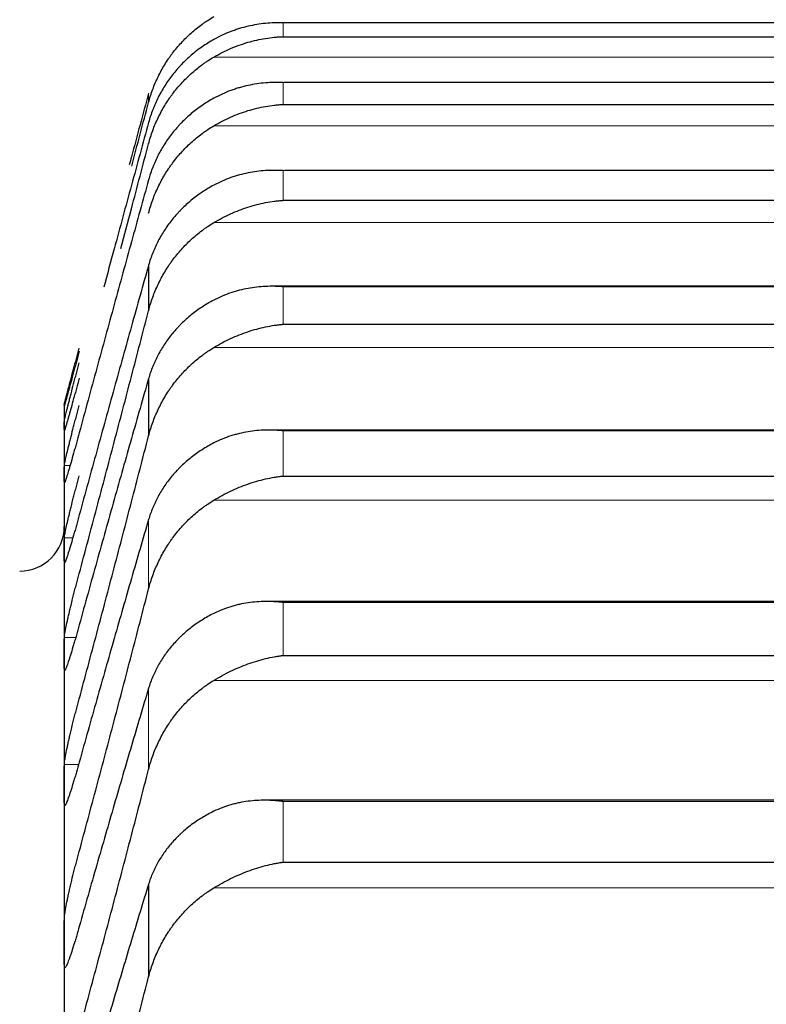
# Model space of a CAD drawing. Header units: inches. Extents: x 0 to 20790, y -12 to 14700.
# Tile 389 of 441: x 14150 to 14177, y 10893 to 10929. Entities that reach past the tile are written whole.
import ezdxf

# ---------------------------------------------------------------- set-up
doc = ezdxf.new("R2010")
doc.units = ezdxf.units.IN
doc.layers.add('1', color=7, linetype='Continuous', true_color=0xffffff)
doc.layers.add('254', color=7, linetype='Continuous', true_color=0xffffff)
doc.styles.add('latin_extended', font='simplex.shx')
doc.dimstyles.get("Standard").update_dxf_attribs({"dimtxt": 0.18, "dimasz": 0.18, "dimexe": 0.18, "dimexo": 0.0625, "dimgap": 0.09, "dimtad": 0, "dimtih": 1, "dimtoh": 1, "dimdec": 4, "dimzin": 0, "dimdsep": 46, "dimtxsty": 'Standard', "dimcen": 0.09, "dimadec": 0, "dimazin": 0, "dimtfac": 1, "dimtdec": 4, "dimtofl": 0, "dimtmove": 0, "dimatfit": 3, "dimfxl": 1, "dimtolj": 1, "dimtzin": 0, "dimarcsym": 0})

# ---------------------------------------------------------------- blocks, each defined once
blk = doc.blocks.new('_U8')
at = {"layer": '254', "color": 3, "linetype": 'Continuous', "lineweight": 13, "transparency": 16777216}
for p, q in [((13940.838, 12760.442), (13940.838, 13273.442)), ((14453.838, 10418.957), (14453.838, 13273.442)), ((14331.338, 13238.442), (14063.338, 13238.442))]:
    blk.add_line(p, q, dxfattribs=at)
at = {"layer": '254', "color": 3, "transparency": 16777216}
for points in [[(14063.338, 13258.858), (14063.338, 13218.025), (13940.838, 13238.442)], [(14331.338, 13218.025), (14331.338, 13258.858), (14453.838, 13238.442)]]:
    blk.add_solid(points, dxfattribs=at)
at = {"layer": 'Defpoints', "color": 0, "transparency": 16777216}
for p in [(13940.838, 13238.442), (13940.838, 12725.442), (14453.838, 10383.957)]:
    blk.add_point(p, dxfattribs=at)
at = {"layer": '254', "color": 2, "lineweight": 13, "transparency": 16777216, "insert": (14074.347, 13422.192), "char_height": 122.5, "attachment_point": 1, "style": 'latin_extended'}
blk.add_mtext('\\A1;513', dxfattribs=at)

msp = doc.modelspace()

# ---------------------------------------------------------------- linework, layer by layer
at = {"layer": '1', "color": 110, "linetype": 'Continuous', "lineweight": 13}
for p, q in [((14159.694, 10928.622), (14195.982, 10928.622)), ((14159.694, 10928.622), (14159.694, 10928.123)), ((14157.207, 10927.391), (14198.47, 10927.391)), ((14159.694, 10926.475), (14195.982, 10926.475)), ((14159.694, 10926.475), (14159.694, 10925.693)), ((14154.865, 10926.091), (14154.865, 10925.764)), ((14157.207, 10924.925), (14198.47, 10924.925)), ((14159.694, 10923.316), (14195.982, 10923.316)), ((14159.694, 10923.316), (14159.694, 10922.25)), ((14157.207, 10921.449), (14198.47, 10921.449)), ((14159.694, 10919.148), (14195.982, 10919.148)), ((14159.694, 10919.148), (14159.694, 10917.802)), ((14157.207, 10916.968), (14198.47, 10916.968)), ((14159.694, 10913.979), (14195.982, 10913.979)), ((14159.694, 10913.979), (14159.694, 10912.354)), ((14151.841, 10912.735), (14152.048, 10912.735)), ((14157.207, 10911.489), (14198.47, 10911.489)), ((14154.865, 10910.79), (14154.865, 10908.301)), ((14151.841, 10910.142), (14152.148, 10910.142)), ((14159.694, 10907.818), (14195.982, 10907.818)), ((14159.694, 10907.818), (14159.694, 10905.916)), ((14151.841, 10906.562), (14152.25, 10906.562)), ((14157.207, 10905.022), (14198.47, 10905.022)), ((14154.865, 10904.738), (14154.865, 10901.827)), ((14151.841, 10902.002), (14152.351, 10902.002)), ((14159.694, 10900.673), (14195.982, 10900.673)), ((14159.694, 10900.673), (14159.694, 10898.498)), ((14157.207, 10897.576), (14198.47, 10897.576))]:
    msp.add_line(p, q, dxfattribs=at)
at = {"layer": '1', "color": 2, "linetype": 'Continuous', "lineweight": 25}
for p, q in [((14195.961, 10928.624), (14159.715, 10928.624)), ((14159.694, 10928.123), (14195.982, 10928.123)), ((14196.208, 10926.481), (14159.733, 10926.481)), ((14159.694, 10925.693), (14195.982, 10925.693)), ((14196.295, 10923.326), (14159.751, 10923.326)), ((14159.694, 10922.25), (14195.982, 10922.25)), ((14154.865, 10919.921), (14154.865, 10918.29)), ((14196.383, 10919.165), (14159.311, 10919.165)), ((14159.694, 10917.802), (14195.982, 10917.802)), ((14154.865, 10915.853), (14154.865, 10913.792)), ((14151.838, 10914.942), (14151.838, 10914.91)), ((14151.838, 10914.91), (14151.838, 10914.165)), ((14151.838, 10914.165), (14151.838, 10912.426)), ((14196.471, 10914.004), (14159.225, 10914.004)), ((14151.838, 10912.426), (14151.838, 10909.696)), ((14159.694, 10912.354), (14195.982, 10912.354)), ((14151.838, 10909.696), (14151.838, 10905.981)), ((14196.56, 10907.852), (14159.139, 10907.852)), ((14151.838, 10905.981), (14151.838, 10901.285)), ((14159.694, 10905.916), (14195.982, 10905.916)), ((14151.838, 10901.285), (14151.838, 10895.617)), ((14196.648, 10900.719), (14159.052, 10900.719)), ((14159.694, 10898.498), (14195.982, 10898.498)), ((14154.865, 10897.709), (14154.865, 10894.379)), ((14151.838, 10895.617), (14151.838, 10888.985))]:
    msp.add_line(p, q, dxfattribs=at)
msp.add_arc((14150.238, 10910.542), 1.6, 270, 0, dxfattribs=at)
for points, knots in [([(14154.865, 10925.764), (14154.907, 10925.924), (14154.957, 10926.081), (14155.072, 10926.389), (14155.201, 10926.69), (14155.359, 10926.978), (14155.488, 10927.189), (14155.533, 10927.259), (14155.603, 10927.362), (14155.627, 10927.396), (14155.675, 10927.463), (14155.7, 10927.496), (14155.825, 10927.661), (14156.036, 10927.914), (14156.271, 10928.144), (14156.519, 10928.364), (14156.648, 10928.468), (14156.818, 10928.591), (14156.852, 10928.616), (14156.921, 10928.663), (14157.026, 10928.733), (14157.134, 10928.799), (14157.207, 10928.842)], [0, 0, 0, 0, 0.125, 0.125, 0.25, 0.375, 0.375, 0.4375, 0.4375, 0.46875, 0.46875, 0.5, 0.5, 0.625, 0.75, 0.75, 0.875, 0.875, 0.90625, 0.90625, 0.9375, 1, 1, 1, 1]), ([(14159.694, 10928.622), (14159.691, 10928.622), (14159.688, 10928.622), (14159.681, 10928.622), (14159.678, 10928.622), (14159.668, 10928.622), (14159.648, 10928.623), (14159.602, 10928.624), (14159.509, 10928.624), (14159.43, 10928.623), (14159.272, 10928.617), (14159.167, 10928.61), (14158.853, 10928.579), (14158.645, 10928.545), (14158.334, 10928.472), (14158.23, 10928.444), (14158.075, 10928.397), (14158.023, 10928.38), (14157.919, 10928.344), (14157.867, 10928.325), (14157.712, 10928.266), (14157.61, 10928.223), (14157.407, 10928.128), (14157.307, 10928.076), (14157.207, 10928.02)], [0, 0, 0, 0, 0.003906, 0.003906, 0.007813, 0.007813, 0.015625, 0.03125, 0.0625, 0.125, 0.125, 0.25, 0.25, 0.5, 0.5, 0.625, 0.625, 0.6875, 0.6875, 0.75, 0.75, 0.875, 0.875, 1, 1, 1, 1]), ([(14157.207, 10928.02), (14157.061, 10927.939), (14156.921, 10927.851), (14156.652, 10927.664), (14156.394, 10927.464), (14156.158, 10927.241), (14156.018, 10927.094), (14155.99, 10927.065), (14155.935, 10927.004), (14155.908, 10926.974), (14155.827, 10926.882), (14155.776, 10926.819), (14155.626, 10926.628), (14155.533, 10926.497), (14155.362, 10926.227), (14155.283, 10926.088), (14155.175, 10925.873), (14155.14, 10925.801), (14155.092, 10925.69), (14155.076, 10925.653), (14155.045, 10925.579), (14155.03, 10925.541), (14154.957, 10925.353), (14154.907, 10925.2), (14154.865, 10925.044)], [0, 0, 0, 0, 0.125, 0.125, 0.25, 0.375, 0.375, 0.40625, 0.40625, 0.4375, 0.4375, 0.5, 0.5, 0.625, 0.625, 0.75, 0.75, 0.8125, 0.8125, 0.84375, 0.84375, 0.875, 0.875, 1, 1, 1, 1]), ([(14157.207, 10927.391), (14157.307, 10927.449), (14157.407, 10927.504), (14157.608, 10927.606), (14157.709, 10927.653), (14157.913, 10927.741), (14158.016, 10927.781), (14158.222, 10927.856), (14158.326, 10927.89), (14158.536, 10927.951), (14158.641, 10927.978), (14158.851, 10928.025), (14158.956, 10928.045), (14159.166, 10928.079), (14159.271, 10928.092), (14159.43, 10928.108), (14159.509, 10928.114), (14159.602, 10928.119), (14159.648, 10928.121), (14159.668, 10928.122), (14159.681, 10928.123), (14159.688, 10928.123), (14159.694, 10928.123)], [0, 0, 0, 0, 0.125, 0.125, 0.25, 0.25, 0.375, 0.375, 0.5, 0.5, 0.625, 0.625, 0.75, 0.75, 0.875, 0.875, 0.9375, 0.96875, 0.984375, 0.992187, 0.992187, 1, 1, 1, 1]), ([(14154.865, 10924.28), (14154.907, 10924.442), (14154.957, 10924.601), (14155.072, 10924.912), (14155.201, 10925.216), (14155.359, 10925.506), (14155.488, 10925.72), (14155.533, 10925.79), (14155.603, 10925.894), (14155.627, 10925.928), (14155.675, 10925.996), (14155.7, 10926.03), (14155.825, 10926.197), (14156.036, 10926.452), (14156.271, 10926.685), (14156.519, 10926.907), (14156.648, 10927.013), (14156.818, 10927.137), (14156.852, 10927.162), (14156.921, 10927.21), (14157.026, 10927.281), (14157.134, 10927.348), (14157.207, 10927.391)], [0, 0, 0, 0, 0.125, 0.125, 0.25, 0.375, 0.375, 0.4375, 0.4375, 0.46875, 0.46875, 0.5, 0.5, 0.625, 0.75, 0.75, 0.875, 0.875, 0.90625, 0.90625, 0.9375, 1, 1, 1, 1]), ([(14159.694, 10926.475), (14159.691, 10926.475), (14159.688, 10926.475), (14159.681, 10926.476), (14159.678, 10926.476), (14159.668, 10926.476), (14159.648, 10926.477), (14159.602, 10926.479), (14159.509, 10926.481), (14159.43, 10926.481), (14159.272, 10926.478), (14159.167, 10926.473), (14158.853, 10926.447), (14158.645, 10926.417), (14158.334, 10926.349), (14158.23, 10926.323), (14158.075, 10926.278), (14158.023, 10926.262), (14157.919, 10926.228), (14157.867, 10926.21), (14157.712, 10926.153), (14157.61, 10926.111), (14157.407, 10926.019), (14157.307, 10925.968), (14157.207, 10925.914)], [0, 0, 0, 0, 0.003906, 0.003906, 0.007812, 0.007812, 0.015625, 0.03125, 0.0625, 0.125, 0.125, 0.25, 0.25, 0.5, 0.5, 0.625, 0.625, 0.6875, 0.6875, 0.75, 0.75, 0.875, 0.875, 1, 1, 1, 1]), ([(14154.865, 10926.091), (14154.661, 10925.335), (14154.43, 10924.478), (14154.198, 10923.617), (14154.172, 10923.52)], [0, 0, 0, 0, 0.887164, 1, 1, 1, 1]), ([(14157.207, 10925.914), (14157.061, 10925.833), (14156.921, 10925.747), (14156.652, 10925.563), (14156.394, 10925.367), (14156.158, 10925.148), (14156.018, 10925.004), (14155.99, 10924.975), (14155.935, 10924.915), (14155.908, 10924.885), (14155.827, 10924.795), (14155.776, 10924.733), (14155.626, 10924.545), (14155.533, 10924.416), (14155.362, 10924.15), (14155.283, 10924.014), (14155.175, 10923.803), (14155.14, 10923.731), (14155.092, 10923.623), (14155.076, 10923.586), (14155.045, 10923.513), (14155.03, 10923.476), (14154.957, 10923.291), (14154.907, 10923.14), (14154.865, 10922.986)], [0, 0, 0, 0, 0.125, 0.125, 0.25, 0.375, 0.375, 0.40625, 0.40625, 0.4375, 0.4375, 0.5, 0.5, 0.625, 0.625, 0.75, 0.75, 0.8125, 0.8125, 0.84375, 0.84375, 0.875, 0.875, 1, 1, 1, 1]), ([(14157.207, 10924.925), (14157.307, 10924.984), (14157.407, 10925.04), (14157.608, 10925.143), (14157.709, 10925.192), (14157.913, 10925.282), (14158.016, 10925.324), (14158.222, 10925.401), (14158.326, 10925.436), (14158.536, 10925.5), (14158.641, 10925.529), (14158.851, 10925.58), (14158.956, 10925.601), (14159.166, 10925.639), (14159.271, 10925.654), (14159.43, 10925.672), (14159.509, 10925.68), (14159.602, 10925.687), (14159.648, 10925.69), (14159.668, 10925.691), (14159.681, 10925.692), (14159.688, 10925.692), (14159.694, 10925.693)], [0, 0, 0, 0, 0.125, 0.125, 0.25, 0.25, 0.375, 0.375, 0.5, 0.5, 0.625, 0.625, 0.75, 0.75, 0.875, 0.875, 0.9375, 0.96875, 0.984375, 0.992188, 0.992188, 1, 1, 1, 1]), ([(14154.865, 10925.044), (14154.661, 10924.298), (14154.251, 10922.796), (14153.714, 10920.821), (14153.382, 10919.595), (14153.257, 10919.134)], [0, 0, 0, 0, 0.384754, 0.769508, 1, 1, 1, 1]), ([(14154.865, 10921.788), (14154.907, 10921.951), (14154.957, 10922.111), (14155.072, 10922.424), (14155.201, 10922.73), (14155.359, 10923.023), (14155.488, 10923.238), (14155.533, 10923.309), (14155.603, 10923.414), (14155.627, 10923.449), (14155.675, 10923.517), (14155.7, 10923.551), (14155.825, 10923.719), (14156.036, 10923.977), (14156.271, 10924.213), (14156.519, 10924.437), (14156.648, 10924.543), (14156.818, 10924.669), (14156.852, 10924.694), (14156.921, 10924.742), (14157.026, 10924.814), (14157.134, 10924.882), (14157.207, 10924.925)], [0, 0, 0, 0, 0.125, 0.125, 0.25, 0.375, 0.375, 0.4375, 0.4375, 0.46875, 0.46875, 0.5, 0.5, 0.625, 0.75, 0.75, 0.875, 0.875, 0.90625, 0.90625, 0.9375, 1, 1, 1, 1]), ([(14153.873, 10920.522), (14153.999, 10920.998), (14154.331, 10922.254), (14154.661, 10923.505), (14154.865, 10924.28)], [0, 0, 0, 0, 0.378568, 1, 1, 1, 1]), ([(14159.694, 10923.316), (14159.691, 10923.316), (14159.688, 10923.316), (14159.681, 10923.316), (14159.678, 10923.317), (14159.668, 10923.317), (14159.648, 10923.318), (14159.602, 10923.321), (14159.509, 10923.325), (14159.43, 10923.326), (14159.272, 10923.326), (14159.167, 10923.323), (14158.853, 10923.303), (14158.645, 10923.276), (14158.334, 10923.214), (14158.23, 10923.19), (14158.075, 10923.147), (14158.023, 10923.132), (14157.919, 10923.1), (14157.867, 10923.082), (14157.712, 10923.027), (14157.61, 10922.987), (14157.407, 10922.897), (14157.307, 10922.848), (14157.207, 10922.795)], [0, 0, 0, 0, 0.003906, 0.003906, 0.007813, 0.007813, 0.015625, 0.03125, 0.0625, 0.125, 0.125, 0.25, 0.25, 0.5, 0.5, 0.625, 0.625, 0.6875, 0.6875, 0.75, 0.75, 0.875, 0.875, 1, 1, 1, 1]), ([(14157.207, 10922.795), (14157.061, 10922.716), (14156.921, 10922.632), (14156.652, 10922.451), (14156.394, 10922.259), (14156.158, 10922.044), (14156.018, 10921.903), (14155.99, 10921.874), (14155.935, 10921.816), (14155.908, 10921.786), (14155.827, 10921.697), (14155.776, 10921.637), (14155.626, 10921.453), (14155.533, 10921.326), (14155.362, 10921.065), (14155.283, 10920.931), (14155.175, 10920.723), (14155.14, 10920.653), (14155.092, 10920.547), (14155.076, 10920.511), (14155.045, 10920.439), (14155.03, 10920.402), (14154.957, 10920.22), (14154.907, 10920.072), (14154.865, 10919.921)], [0, 0, 0, 0, 0.125, 0.125, 0.25, 0.375, 0.375, 0.40625, 0.40625, 0.4375, 0.4375, 0.5, 0.5, 0.625, 0.625, 0.75, 0.75, 0.8125, 0.8125, 0.84375, 0.84375, 0.875, 0.875, 1, 1, 1, 1]), ([(14157.207, 10921.449), (14157.307, 10921.509), (14157.407, 10921.565), (14157.608, 10921.67), (14157.709, 10921.72), (14157.913, 10921.812), (14158.016, 10921.855), (14158.222, 10921.935), (14158.326, 10921.972), (14158.536, 10922.039), (14158.641, 10922.069), (14158.851, 10922.123), (14158.956, 10922.146), (14159.166, 10922.187), (14159.271, 10922.204), (14159.43, 10922.225), (14159.509, 10922.234), (14159.602, 10922.243), (14159.648, 10922.247), (14159.668, 10922.248), (14159.681, 10922.249), (14159.688, 10922.25), (14159.694, 10922.25)], [0, 0, 0, 0, 0.125, 0.125, 0.25, 0.25, 0.375, 0.375, 0.5, 0.5, 0.625, 0.625, 0.75, 0.75, 0.875, 0.875, 0.9375, 0.96875, 0.984375, 0.992188, 0.992188, 1, 1, 1, 1]), ([(14154.865, 10918.29), (14154.907, 10918.454), (14154.957, 10918.614), (14155.072, 10918.929), (14155.201, 10919.238), (14155.359, 10919.533), (14155.488, 10919.749), (14155.533, 10919.821), (14155.603, 10919.926), (14155.627, 10919.961), (14155.675, 10920.03), (14155.7, 10920.065), (14155.825, 10920.234), (14156.036, 10920.493), (14156.271, 10920.731), (14156.519, 10920.957), (14156.648, 10921.064), (14156.818, 10921.191), (14156.852, 10921.216), (14156.921, 10921.265), (14157.026, 10921.337), (14157.134, 10921.405), (14157.207, 10921.449)], [0, 0, 0, 0, 0.125, 0.125, 0.25, 0.375, 0.375, 0.4375, 0.4375, 0.46875, 0.46875, 0.5, 0.5, 0.625, 0.75, 0.75, 0.875, 0.875, 0.90625, 0.90625, 0.9375, 1, 1, 1, 1]), ([(14159.694, 10919.148), (14159.691, 10919.148), (14159.688, 10919.149), (14159.681, 10919.149), (14159.678, 10919.149), (14159.668, 10919.15), (14159.648, 10919.152), (14159.602, 10919.155), (14159.509, 10919.16), (14159.43, 10919.163), (14159.272, 10919.166), (14159.167, 10919.165), (14158.853, 10919.15), (14158.645, 10919.127), (14158.334, 10919.071), (14158.23, 10919.048), (14158.075, 10919.008), (14158.023, 10918.994), (14157.919, 10918.963), (14157.867, 10918.947), (14157.712, 10918.895), (14157.61, 10918.856), (14157.407, 10918.769), (14157.307, 10918.721), (14157.207, 10918.669)], [0, 0, 0, 0, 0.003906, 0.003906, 0.007812, 0.007812, 0.015625, 0.03125, 0.0625, 0.125, 0.125, 0.25, 0.25, 0.5, 0.5, 0.625, 0.625, 0.6875, 0.6875, 0.75, 0.75, 0.875, 0.875, 1, 1, 1, 1]), ([(14157.207, 10918.669), (14157.061, 10918.592), (14156.921, 10918.509), (14156.652, 10918.333), (14156.394, 10918.145), (14156.158, 10917.934), (14156.018, 10917.796), (14155.99, 10917.768), (14155.935, 10917.711), (14155.908, 10917.682), (14155.827, 10917.595), (14155.776, 10917.536), (14155.626, 10917.355), (14155.533, 10917.231), (14155.362, 10916.975), (14155.283, 10916.844), (14155.175, 10916.64), (14155.14, 10916.572), (14155.092, 10916.467), (14155.076, 10916.432), (14155.045, 10916.361), (14155.03, 10916.326), (14154.957, 10916.147), (14154.907, 10916.001), (14154.865, 10915.853)], [0, 0, 0, 0, 0.125, 0.125, 0.25, 0.375, 0.375, 0.40625, 0.40625, 0.4375, 0.4375, 0.5, 0.5, 0.625, 0.625, 0.75, 0.75, 0.8125, 0.8125, 0.84375, 0.84375, 0.875, 0.875, 1, 1, 1, 1]), ([(14157.207, 10916.968), (14157.307, 10917.028), (14157.407, 10917.085), (14157.608, 10917.192), (14157.709, 10917.242), (14157.913, 10917.337), (14158.016, 10917.381), (14158.222, 10917.463), (14158.326, 10917.501), (14158.536, 10917.571), (14158.641, 10917.603), (14158.851, 10917.66), (14158.956, 10917.685), (14159.166, 10917.73), (14159.271, 10917.749), (14159.43, 10917.772), (14159.509, 10917.783), (14159.602, 10917.793), (14159.648, 10917.798), (14159.668, 10917.799), (14159.681, 10917.801), (14159.688, 10917.801), (14159.694, 10917.802)], [0, 0, 0, 0, 0.125, 0.125, 0.25, 0.25, 0.375, 0.375, 0.5, 0.5, 0.625, 0.625, 0.75, 0.75, 0.875, 0.875, 0.9375, 0.96875, 0.984375, 0.992187, 0.992187, 1, 1, 1, 1]), ([(14151.841, 10914.945), (14151.841, 10914.946), (14151.843, 10914.954), (14151.851, 10914.985), (14151.86, 10915.018), (14151.868, 10915.049), (14151.871, 10915.059), (14151.877, 10915.083), (14151.88, 10915.095), (14151.898, 10915.16), (14151.915, 10915.223), (14151.939, 10915.316), (14151.944, 10915.336), (14151.952, 10915.365), (14151.955, 10915.376), (14151.961, 10915.396), (14151.975, 10915.448), (14152.001, 10915.548), (14152.027, 10915.645), (14152.054, 10915.746), (14152.068, 10915.799), (14152.112, 10915.963), (14152.143, 10916.077), (14152.19, 10916.255), (14152.207, 10916.315), (14152.231, 10916.408), (14152.24, 10916.439), (14152.257, 10916.502), (14152.265, 10916.533), (14152.307, 10916.691), (14152.341, 10916.818), (14152.376, 10916.947)], [0, 0, 0, 0, 0.0625, 0.125, 0.1875, 0.1875, 0.21875, 0.21875, 0.25, 0.25, 0.375, 0.375, 0.40625, 0.40625, 0.421875, 0.421875, 0.4375, 0.5, 0.5625, 0.5625, 0.625, 0.625, 0.75, 0.75, 0.8125, 0.8125, 0.84375, 0.84375, 0.875, 0.875, 1, 1, 1, 1]), ([(14152.376, 10916.839), (14152.341, 10916.709), (14152.307, 10916.583), (14152.257, 10916.396), (14152.24, 10916.334), (14152.216, 10916.242), (14152.207, 10916.212), (14152.191, 10916.151), (14152.183, 10916.121), (14152.143, 10915.973), (14152.112, 10915.86), (14152.069, 10915.7), (14152.055, 10915.649), (14152.035, 10915.573), (14152.028, 10915.549), (14152.015, 10915.5), (14152.008, 10915.477), (14151.977, 10915.363), (14151.955, 10915.281), (14151.93, 10915.191), (14151.925, 10915.173), (14151.916, 10915.139), (14151.911, 10915.123), (14151.899, 10915.077), (14151.891, 10915.049), (14151.87, 10914.975), (14151.86, 10914.937), (14151.85, 10914.906), (14151.849, 10914.9), (14151.846, 10914.891), (14151.845, 10914.887), (14151.842, 10914.878), (14151.841, 10914.875), (14151.841, 10914.876)], [0, 0, 0, 0, 0.125, 0.125, 0.1875, 0.1875, 0.21875, 0.21875, 0.25, 0.25, 0.375, 0.375, 0.4375, 0.4375, 0.46875, 0.46875, 0.5, 0.5, 0.625, 0.625, 0.65625, 0.65625, 0.6875, 0.6875, 0.75, 0.75, 0.875, 0.875, 0.90625, 0.90625, 0.9375, 0.9375, 1, 1, 1, 1]), ([(14154.865, 10913.792), (14154.907, 10913.956), (14154.957, 10914.118), (14155.072, 10914.434), (14155.201, 10914.744), (14155.359, 10915.041), (14155.488, 10915.258), (14155.533, 10915.33), (14155.603, 10915.436), (14155.627, 10915.471), (14155.675, 10915.541), (14155.7, 10915.575), (14155.825, 10915.745), (14156.036, 10916.006), (14156.271, 10916.245), (14156.519, 10916.473), (14156.648, 10916.581), (14156.818, 10916.708), (14156.852, 10916.733), (14156.921, 10916.783), (14157.026, 10916.855), (14157.134, 10916.924), (14157.207, 10916.968)], [0, 0, 0, 0, 0.125, 0.125, 0.25, 0.375, 0.375, 0.4375, 0.4375, 0.46875, 0.46875, 0.5, 0.5, 0.625, 0.75, 0.75, 0.875, 0.875, 0.90625, 0.90625, 0.9375, 1, 1, 1, 1]), ([(14151.841, 10914.337), (14151.841, 10914.34), (14151.843, 10914.353), (14151.851, 10914.392), (14151.86, 10914.431), (14151.868, 10914.465), (14151.871, 10914.477), (14151.877, 10914.503), (14151.88, 10914.516), (14151.898, 10914.587), (14151.915, 10914.655), (14151.939, 10914.753), (14151.944, 10914.774), (14151.952, 10914.805), (14151.955, 10914.816), (14151.961, 10914.837), (14151.975, 10914.892), (14152.001, 10914.996), (14152.027, 10915.096), (14152.054, 10915.201), (14152.068, 10915.255), (14152.112, 10915.423), (14152.143, 10915.539), (14152.19, 10915.72), (14152.207, 10915.781), (14152.231, 10915.874), (14152.24, 10915.906), (14152.257, 10915.969), (14152.265, 10916.001), (14152.307, 10916.16), (14152.341, 10916.288), (14152.376, 10916.417)], [0, 0, 0, 0, 0.0625, 0.125, 0.1875, 0.1875, 0.21875, 0.21875, 0.25, 0.25, 0.375, 0.375, 0.40625, 0.40625, 0.421875, 0.421875, 0.4375, 0.5, 0.5625, 0.5625, 0.625, 0.625, 0.75, 0.75, 0.8125, 0.8125, 0.84375, 0.84375, 0.875, 0.875, 1, 1, 1, 1]), ([(14152.376, 10915.873), (14152.341, 10915.744), (14152.307, 10915.618), (14152.257, 10915.433), (14152.24, 10915.372), (14152.216, 10915.281), (14152.207, 10915.251), (14152.191, 10915.191), (14152.183, 10915.162), (14152.143, 10915.016), (14152.112, 10914.906), (14152.069, 10914.751), (14152.055, 10914.701), (14152.035, 10914.628), (14152.028, 10914.604), (14152.015, 10914.558), (14152.008, 10914.535), (14151.977, 10914.426), (14151.955, 10914.348), (14151.93, 10914.263), (14151.925, 10914.247), (14151.916, 10914.215), (14151.911, 10914.2), (14151.899, 10914.158), (14151.891, 10914.132), (14151.87, 10914.065), (14151.86, 10914.033), (14151.85, 10914.008), (14151.849, 10914.004), (14151.846, 10913.997), (14151.845, 10913.995), (14151.842, 10913.99), (14151.841, 10913.99), (14151.841, 10913.993)], [0, 0, 0, 0, 0.125, 0.125, 0.1875, 0.1875, 0.21875, 0.21875, 0.25, 0.25, 0.375, 0.375, 0.4375, 0.4375, 0.46875, 0.46875, 0.5, 0.5, 0.625, 0.625, 0.65625, 0.65625, 0.6875, 0.6875, 0.75, 0.75, 0.875, 0.875, 0.90625, 0.90625, 0.9375, 0.9375, 1, 1, 1, 1]), ([(14151.841, 10912.735), (14151.841, 10912.741), (14151.843, 10912.759), (14151.851, 10912.806), (14151.86, 10912.85), (14151.868, 10912.887), (14151.871, 10912.901), (14151.877, 10912.929), (14151.88, 10912.944), (14151.898, 10913.021), (14151.915, 10913.093), (14151.939, 10913.196), (14151.944, 10913.218), (14151.952, 10913.251), (14151.955, 10913.262), (14151.961, 10913.284), (14151.975, 10913.341), (14152.001, 10913.449), (14152.027, 10913.553), (14152.054, 10913.66), (14152.068, 10913.716), (14152.112, 10913.887), (14152.143, 10914.006), (14152.19, 10914.189), (14152.207, 10914.251), (14152.231, 10914.345), (14152.24, 10914.377), (14152.257, 10914.441), (14152.265, 10914.473), (14152.307, 10914.632), (14152.341, 10914.76), (14152.376, 10914.889)], [0, 0, 0, 0, 0.0625, 0.125, 0.1875, 0.1875, 0.21875, 0.21875, 0.25, 0.25, 0.375, 0.375, 0.40625, 0.40625, 0.421875, 0.421875, 0.4375, 0.5, 0.5625, 0.5625, 0.625, 0.625, 0.75, 0.75, 0.8125, 0.8125, 0.84375, 0.84375, 0.875, 0.875, 1, 1, 1, 1]), ([(14152.376, 10913.911), (14152.341, 10913.783), (14152.307, 10913.658), (14152.257, 10913.474), (14152.24, 10913.414), (14152.216, 10913.325), (14152.207, 10913.295), (14152.191, 10913.237), (14152.183, 10913.208), (14152.143, 10913.065), (14152.112, 10912.958), (14152.069, 10912.807), (14152.055, 10912.759), (14152.035, 10912.689), (14152.028, 10912.666), (14152.015, 10912.621), (14152.008, 10912.6), (14151.977, 10912.495), (14151.955, 10912.421), (14151.93, 10912.342), (14151.925, 10912.327), (14151.916, 10912.298), (14151.911, 10912.284), (14151.899, 10912.245), (14151.891, 10912.222), (14151.87, 10912.163), (14151.86, 10912.135), (14151.85, 10912.117), (14151.849, 10912.114), (14151.846, 10912.11), (14151.845, 10912.109), (14151.842, 10912.108), (14151.841, 10912.111), (14151.841, 10912.117)], [0, 0, 0, 0, 0.125, 0.125, 0.1875, 0.1875, 0.21875, 0.21875, 0.25, 0.25, 0.375, 0.375, 0.4375, 0.4375, 0.46875, 0.46875, 0.5, 0.5, 0.625, 0.625, 0.65625, 0.65625, 0.6875, 0.6875, 0.75, 0.75, 0.875, 0.875, 0.90625, 0.90625, 0.9375, 0.9375, 1, 1, 1, 1]), ([(14159.694, 10913.979), (14159.691, 10913.98), (14159.688, 10913.98), (14159.681, 10913.981), (14159.678, 10913.981), (14159.668, 10913.982), (14159.648, 10913.984), (14159.602, 10913.988), (14159.509, 10913.995), (14159.43, 10913.999), (14159.272, 10914.005), (14159.167, 10914.005), (14158.853, 10913.997), (14158.645, 10913.978), (14158.334, 10913.927), (14158.23, 10913.906), (14158.075, 10913.869), (14158.023, 10913.855), (14157.919, 10913.826), (14157.867, 10913.811), (14157.712, 10913.761), (14157.61, 10913.723), (14157.407, 10913.64), (14157.307, 10913.594), (14157.207, 10913.542)], [0, 0, 0, 0, 0.003906, 0.003906, 0.007812, 0.007812, 0.015625, 0.03125, 0.0625, 0.125, 0.125, 0.25, 0.25, 0.5, 0.5, 0.625, 0.625, 0.6875, 0.6875, 0.75, 0.75, 0.875, 0.875, 1, 1, 1, 1]), ([(14157.207, 10913.542), (14157.061, 10913.467), (14156.921, 10913.387), (14156.652, 10913.214), (14156.394, 10913.031), (14156.158, 10912.825), (14156.018, 10912.69), (14155.99, 10912.663), (14155.935, 10912.607), (14155.908, 10912.579), (14155.827, 10912.493), (14155.776, 10912.436), (14155.626, 10912.259), (14155.533, 10912.138), (14155.362, 10911.888), (14155.283, 10911.759), (14155.175, 10911.56), (14155.14, 10911.493), (14155.092, 10911.391), (14155.076, 10911.356), (14155.045, 10911.287), (14155.03, 10911.252), (14154.957, 10911.077), (14154.907, 10910.935), (14154.865, 10910.79)], [0, 0, 0, 0, 0.125, 0.125, 0.25, 0.375, 0.375, 0.40625, 0.40625, 0.4375, 0.4375, 0.5, 0.5, 0.625, 0.625, 0.75, 0.75, 0.8125, 0.8125, 0.84375, 0.84375, 0.875, 0.875, 1, 1, 1, 1]), ([(14151.841, 10910.142), (14151.841, 10910.151), (14151.843, 10910.174), (14151.851, 10910.229), (14151.86, 10910.277), (14151.868, 10910.319), (14151.871, 10910.333), (14151.877, 10910.364), (14151.88, 10910.38), (14151.898, 10910.462), (14151.915, 10910.539), (14151.939, 10910.647), (14151.944, 10910.67), (14151.952, 10910.704), (14151.955, 10910.716), (14151.961, 10910.739), (14151.975, 10910.799), (14152.001, 10910.911), (14152.027, 10911.017), (14152.054, 10911.127), (14152.068, 10911.184), (14152.112, 10911.359), (14152.143, 10911.48), (14152.19, 10911.665), (14152.207, 10911.727), (14152.231, 10911.823), (14152.24, 10911.854), (14152.257, 10911.919), (14152.265, 10911.951), (14152.307, 10912.111), (14152.341, 10912.239), (14152.376, 10912.367)], [0, 0, 0, 0, 0.0625, 0.125, 0.1875, 0.1875, 0.21875, 0.21875, 0.25, 0.25, 0.375, 0.375, 0.40625, 0.40625, 0.421875, 0.421875, 0.4375, 0.5, 0.5625, 0.5625, 0.625, 0.625, 0.75, 0.75, 0.8125, 0.8125, 0.84375, 0.84375, 0.875, 0.875, 1, 1, 1, 1]), ([(14157.207, 10911.489), (14157.307, 10911.55), (14157.407, 10911.607), (14157.608, 10911.715), (14157.709, 10911.766), (14157.913, 10911.863), (14158.016, 10911.908), (14158.222, 10911.993), (14158.326, 10912.032), (14158.536, 10912.105), (14158.641, 10912.139), (14158.851, 10912.199), (14158.956, 10912.226), (14159.166, 10912.273), (14159.271, 10912.294), (14159.43, 10912.32), (14159.509, 10912.332), (14159.602, 10912.344), (14159.648, 10912.349), (14159.668, 10912.351), (14159.681, 10912.353), (14159.688, 10912.354), (14159.694, 10912.354)], [0, 0, 0, 0, 0.125, 0.125, 0.25, 0.25, 0.375, 0.375, 0.5, 0.5, 0.625, 0.625, 0.75, 0.75, 0.875, 0.875, 0.9375, 0.96875, 0.984375, 0.992187, 0.992187, 1, 1, 1, 1]), ([(14154.865, 10908.301), (14154.907, 10908.466), (14154.957, 10908.628), (14155.072, 10908.945), (14155.201, 10909.256), (14155.359, 10909.554), (14155.488, 10909.772), (14155.533, 10909.844), (14155.603, 10909.95), (14155.627, 10909.986), (14155.675, 10910.056), (14155.7, 10910.09), (14155.825, 10910.261), (14156.036, 10910.523), (14156.271, 10910.763), (14156.519, 10910.991), (14156.648, 10911.1), (14156.818, 10911.228), (14156.852, 10911.253), (14156.921, 10911.303), (14157.026, 10911.376), (14157.134, 10911.445), (14157.207, 10911.489)], [0, 0, 0, 0, 0.125, 0.125, 0.25, 0.375, 0.375, 0.4375, 0.4375, 0.46875, 0.46875, 0.5, 0.5, 0.625, 0.75, 0.75, 0.875, 0.875, 0.90625, 0.90625, 0.9375, 1, 1, 1, 1]), ([(14152.376, 10910.957), (14152.341, 10910.829), (14152.307, 10910.705), (14152.257, 10910.524), (14152.24, 10910.465), (14152.216, 10910.377), (14152.207, 10910.348), (14152.191, 10910.291), (14152.183, 10910.262), (14152.143, 10910.122), (14152.112, 10910.018), (14152.069, 10909.872), (14152.055, 10909.826), (14152.035, 10909.758), (14152.028, 10909.736), (14152.015, 10909.694), (14152.008, 10909.673), (14151.977, 10909.574), (14151.955, 10909.505), (14151.93, 10909.431), (14151.925, 10909.417), (14151.916, 10909.391), (14151.911, 10909.378), (14151.899, 10909.342), (14151.891, 10909.322), (14151.87, 10909.27), (14151.86, 10909.248), (14151.85, 10909.236), (14151.849, 10909.235), (14151.846, 10909.233), (14151.845, 10909.233), (14151.842, 10909.236), (14151.841, 10909.242), (14151.841, 10909.25)], [0, 0, 0, 0, 0.125, 0.125, 0.1875, 0.1875, 0.21875, 0.21875, 0.25, 0.25, 0.375, 0.375, 0.4375, 0.4375, 0.46875, 0.46875, 0.5, 0.5, 0.625, 0.625, 0.65625, 0.65625, 0.6875, 0.6875, 0.75, 0.75, 0.875, 0.875, 0.90625, 0.90625, 0.9375, 0.9375, 1, 1, 1, 1]), ([(14151.841, 10906.562), (14151.841, 10906.574), (14151.843, 10906.603), (14151.851, 10906.665), (14151.86, 10906.718), (14151.868, 10906.763), (14151.871, 10906.779), (14151.877, 10906.812), (14151.88, 10906.829), (14151.898, 10906.917), (14151.915, 10906.998), (14151.939, 10907.111), (14151.944, 10907.134), (14151.952, 10907.17), (14151.955, 10907.182), (14151.961, 10907.207), (14151.975, 10907.268), (14152.001, 10907.384), (14152.027, 10907.493), (14152.054, 10907.606), (14152.068, 10907.664), (14152.112, 10907.842), (14152.143, 10907.964), (14152.19, 10908.152), (14152.207, 10908.215), (14152.231, 10908.31), (14152.24, 10908.342), (14152.257, 10908.407), (14152.265, 10908.439), (14152.307, 10908.6), (14152.341, 10908.728), (14152.376, 10908.855)], [0, 0, 0, 0, 0.0625, 0.125, 0.1875, 0.1875, 0.21875, 0.21875, 0.25, 0.25, 0.375, 0.375, 0.40625, 0.40625, 0.421875, 0.421875, 0.4375, 0.5, 0.5625, 0.5625, 0.625, 0.625, 0.75, 0.75, 0.8125, 0.8125, 0.84375, 0.84375, 0.875, 0.875, 1, 1, 1, 1]), ([(14159.694, 10907.818), (14159.691, 10907.818), (14159.688, 10907.818), (14159.681, 10907.819), (14159.678, 10907.82), (14159.668, 10907.821), (14159.648, 10907.823), (14159.602, 10907.828), (14159.509, 10907.837), (14159.43, 10907.842), (14159.272, 10907.851), (14159.167, 10907.853), (14158.853, 10907.85), (14158.645, 10907.835), (14158.334, 10907.79), (14158.23, 10907.771), (14158.075, 10907.736), (14158.023, 10907.724), (14157.919, 10907.696), (14157.867, 10907.682), (14157.712, 10907.635), (14157.61, 10907.599), (14157.407, 10907.518), (14157.307, 10907.474), (14157.207, 10907.424)], [0, 0, 0, 0, 0.003906, 0.003906, 0.007813, 0.007813, 0.015625, 0.03125, 0.0625, 0.125, 0.125, 0.25, 0.25, 0.5, 0.5, 0.625, 0.625, 0.6875, 0.6875, 0.75, 0.75, 0.875, 0.875, 1, 1, 1, 1]), ([(14157.207, 10907.424), (14157.061, 10907.351), (14156.921, 10907.272), (14156.652, 10907.104), (14156.394, 10906.925), (14156.158, 10906.725), (14156.018, 10906.593), (14155.99, 10906.566), (14155.935, 10906.512), (14155.908, 10906.485), (14155.827, 10906.402), (14155.776, 10906.345), (14155.626, 10906.173), (14155.533, 10906.055), (14155.362, 10905.811), (14155.283, 10905.685), (14155.175, 10905.491), (14155.14, 10905.425), (14155.092, 10905.325), (14155.076, 10905.292), (14155.045, 10905.224), (14155.03, 10905.19), (14154.957, 10905.019), (14154.907, 10904.88), (14154.865, 10904.738)], [0, 0, 0, 0, 0.125, 0.125, 0.25, 0.375, 0.375, 0.40625, 0.40625, 0.4375, 0.4375, 0.5, 0.5, 0.625, 0.625, 0.75, 0.75, 0.8125, 0.8125, 0.84375, 0.84375, 0.875, 0.875, 1, 1, 1, 1]), ([(14152.376, 10907.014), (14152.341, 10906.887), (14152.307, 10906.764), (14152.257, 10906.586), (14152.24, 10906.528), (14152.216, 10906.442), (14152.207, 10906.413), (14152.191, 10906.357), (14152.183, 10906.329), (14152.143, 10906.193), (14152.112, 10906.092), (14152.069, 10905.951), (14152.055, 10905.906), (14152.035, 10905.842), (14152.028, 10905.821), (14152.015, 10905.781), (14152.008, 10905.761), (14151.977, 10905.667), (14151.955, 10905.602), (14151.93, 10905.534), (14151.925, 10905.522), (14151.916, 10905.497), (14151.911, 10905.486), (14151.899, 10905.454), (14151.891, 10905.436), (14151.87, 10905.392), (14151.86, 10905.375), (14151.85, 10905.37), (14151.849, 10905.37), (14151.846, 10905.371), (14151.845, 10905.373), (14151.842, 10905.38), (14151.841, 10905.388), (14151.841, 10905.399)], [0, 0, 0, 0, 0.125, 0.125, 0.1875, 0.1875, 0.21875, 0.21875, 0.25, 0.25, 0.375, 0.375, 0.4375, 0.4375, 0.46875, 0.46875, 0.5, 0.5, 0.625, 0.625, 0.65625, 0.65625, 0.6875, 0.6875, 0.75, 0.75, 0.875, 0.875, 0.90625, 0.90625, 0.9375, 0.9375, 1, 1, 1, 1]), ([(14157.207, 10905.022), (14157.307, 10905.082), (14157.407, 10905.14), (14157.608, 10905.25), (14157.709, 10905.301), (14157.913, 10905.4), (14158.016, 10905.446), (14158.222, 10905.533), (14158.326, 10905.574), (14158.536, 10905.649), (14158.641, 10905.684), (14158.851, 10905.747), (14158.956, 10905.776), (14159.166, 10905.826), (14159.271, 10905.849), (14159.43, 10905.878), (14159.509, 10905.891), (14159.602, 10905.904), (14159.648, 10905.911), (14159.668, 10905.913), (14159.681, 10905.915), (14159.688, 10905.916), (14159.694, 10905.916)], [0, 0, 0, 0, 0.125, 0.125, 0.25, 0.25, 0.375, 0.375, 0.5, 0.5, 0.625, 0.625, 0.75, 0.75, 0.875, 0.875, 0.9375, 0.96875, 0.984375, 0.992188, 0.992188, 1, 1, 1, 1]), ([(14154.865, 10901.827), (14154.907, 10901.992), (14154.957, 10902.154), (14155.072, 10902.471), (14155.201, 10902.783), (14155.359, 10903.081), (14155.488, 10903.3), (14155.533, 10903.372), (14155.603, 10903.478), (14155.627, 10903.514), (14155.675, 10903.584), (14155.7, 10903.618), (14155.825, 10903.79), (14156.036, 10904.053), (14156.271, 10904.293), (14156.519, 10904.522), (14156.648, 10904.631), (14156.818, 10904.76), (14156.852, 10904.785), (14156.921, 10904.835), (14157.026, 10904.908), (14157.134, 10904.977), (14157.207, 10905.022)], [0, 0, 0, 0, 0.125, 0.125, 0.25, 0.375, 0.375, 0.4375, 0.4375, 0.46875, 0.46875, 0.5, 0.5, 0.625, 0.75, 0.75, 0.875, 0.875, 0.90625, 0.90625, 0.9375, 1, 1, 1, 1]), ([(14151.841, 10902.002), (14151.841, 10902.016), (14151.843, 10902.05), (14151.851, 10902.119), (14151.86, 10902.178), (14151.868, 10902.226), (14151.871, 10902.243), (14151.877, 10902.278), (14151.88, 10902.296), (14151.898, 10902.39), (14151.915, 10902.475), (14151.939, 10902.593), (14151.944, 10902.617), (14151.952, 10902.654), (14151.955, 10902.667), (14151.961, 10902.692), (14151.975, 10902.756), (14152.001, 10902.875), (14152.027, 10902.987), (14152.054, 10903.102), (14152.068, 10903.161), (14152.112, 10903.343), (14152.143, 10903.466), (14152.19, 10903.655), (14152.207, 10903.718), (14152.231, 10903.814), (14152.24, 10903.847), (14152.257, 10903.911), (14152.265, 10903.943), (14152.307, 10904.104), (14152.341, 10904.231), (14152.376, 10904.358)], [0, 0, 0, 0, 0.0625, 0.125, 0.1875, 0.1875, 0.21875, 0.21875, 0.25, 0.25, 0.375, 0.375, 0.40625, 0.40625, 0.421875, 0.421875, 0.4375, 0.5, 0.5625, 0.5625, 0.625, 0.625, 0.75, 0.75, 0.8125, 0.8125, 0.84375, 0.84375, 0.875, 0.875, 1, 1, 1, 1]), ([(14152.376, 10902.09), (14152.341, 10901.964), (14152.307, 10901.843), (14152.257, 10901.667), (14152.24, 10901.61), (14152.216, 10901.526), (14152.207, 10901.498), (14152.191, 10901.443), (14152.183, 10901.416), (14152.143, 10901.283), (14152.112, 10901.185), (14152.069, 10901.05), (14152.055, 10901.007), (14152.035, 10900.946), (14152.028, 10900.926), (14152.015, 10900.887), (14152.008, 10900.869), (14151.977, 10900.78), (14151.955, 10900.72), (14151.93, 10900.658), (14151.925, 10900.647), (14151.916, 10900.625), (14151.911, 10900.615), (14151.899, 10900.587), (14151.891, 10900.571), (14151.87, 10900.535), (14151.86, 10900.523), (14151.85, 10900.525), (14151.849, 10900.526), (14151.846, 10900.53), (14151.845, 10900.533), (14151.842, 10900.544), (14151.841, 10900.554), (14151.841, 10900.568)], [0, 0, 0, 0, 0.125, 0.125, 0.1875, 0.1875, 0.21875, 0.21875, 0.25, 0.25, 0.375, 0.375, 0.4375, 0.4375, 0.46875, 0.46875, 0.5, 0.5, 0.625, 0.625, 0.65625, 0.65625, 0.6875, 0.6875, 0.75, 0.75, 0.875, 0.875, 0.90625, 0.90625, 0.9375, 0.9375, 1, 1, 1, 1]), ([(14159.694, 10900.673), (14159.691, 10900.673), (14159.688, 10900.674), (14159.681, 10900.675), (14159.678, 10900.675), (14159.668, 10900.676), (14159.648, 10900.679), (14159.602, 10900.685), (14159.509, 10900.695), (14159.43, 10900.702), (14159.272, 10900.713), (14159.167, 10900.718), (14158.853, 10900.721), (14158.645, 10900.709), (14158.334, 10900.669), (14158.23, 10900.652), (14158.075, 10900.621), (14158.023, 10900.609), (14157.919, 10900.584), (14157.867, 10900.57), (14157.712, 10900.525), (14157.61, 10900.492), (14157.407, 10900.414), (14157.307, 10900.371), (14157.207, 10900.323)], [0, 0, 0, 0, 0.003906, 0.003906, 0.007813, 0.007813, 0.015625, 0.03125, 0.0625, 0.125, 0.125, 0.25, 0.25, 0.5, 0.5, 0.625, 0.625, 0.6875, 0.6875, 0.75, 0.75, 0.875, 0.875, 1, 1, 1, 1]), ([(14157.207, 10900.323), (14157.061, 10900.252), (14156.921, 10900.175), (14156.652, 10900.012), (14156.394, 10899.838), (14156.158, 10899.644), (14156.018, 10899.515), (14155.99, 10899.489), (14155.935, 10899.437), (14155.908, 10899.41), (14155.827, 10899.329), (14155.776, 10899.274), (14155.626, 10899.107), (14155.533, 10898.992), (14155.362, 10898.754), (14155.283, 10898.632), (14155.175, 10898.443), (14155.14, 10898.379), (14155.092, 10898.281), (14155.076, 10898.249), (14155.045, 10898.183), (14155.03, 10898.149), (14154.957, 10897.983), (14154.907, 10897.847), (14154.865, 10897.709)], [0, 0, 0, 0, 0.125, 0.125, 0.25, 0.375, 0.375, 0.40625, 0.40625, 0.4375, 0.4375, 0.5, 0.5, 0.625, 0.625, 0.75, 0.75, 0.8125, 0.8125, 0.84375, 0.84375, 0.875, 0.875, 1, 1, 1, 1]), ([(14151.841, 10896.467), (14151.841, 10896.484), (14151.843, 10896.523), (14151.851, 10896.6), (14151.86, 10896.663), (14151.868, 10896.715), (14151.871, 10896.733), (14151.877, 10896.77), (14151.88, 10896.789), (14151.898, 10896.889), (14151.915, 10896.977), (14151.939, 10897.1), (14151.944, 10897.125), (14151.952, 10897.163), (14151.955, 10897.176), (14151.961, 10897.202), (14151.975, 10897.268), (14152.001, 10897.39), (14152.027, 10897.505), (14152.054, 10897.622), (14152.068, 10897.682), (14152.112, 10897.867), (14152.143, 10897.992), (14152.19, 10898.182), (14152.207, 10898.245), (14152.231, 10898.342), (14152.24, 10898.374), (14152.257, 10898.438), (14152.265, 10898.471), (14152.307, 10898.631), (14152.341, 10898.758), (14152.376, 10898.883)], [0, 0, 0, 0, 0.0625, 0.125, 0.1875, 0.1875, 0.21875, 0.21875, 0.25, 0.25, 0.375, 0.375, 0.40625, 0.40625, 0.421875, 0.421875, 0.4375, 0.5, 0.5625, 0.5625, 0.625, 0.625, 0.75, 0.75, 0.8125, 0.8125, 0.84375, 0.84375, 0.875, 0.875, 1, 1, 1, 1]), ([(14157.207, 10897.576), (14157.307, 10897.636), (14157.407, 10897.694), (14157.608, 10897.805), (14157.709, 10897.857), (14157.913, 10897.957), (14158.016, 10898.004), (14158.222, 10898.093), (14158.326, 10898.135), (14158.536, 10898.214), (14158.641, 10898.25), (14158.851, 10898.316), (14158.956, 10898.346), (14159.166, 10898.4), (14159.271, 10898.424), (14159.43, 10898.455), (14159.509, 10898.47), (14159.602, 10898.485), (14159.648, 10898.492), (14159.668, 10898.495), (14159.681, 10898.497), (14159.688, 10898.498), (14159.694, 10898.498)], [0, 0, 0, 0, 0.125, 0.125, 0.25, 0.25, 0.375, 0.375, 0.5, 0.5, 0.625, 0.625, 0.75, 0.75, 0.875, 0.875, 0.9375, 0.96875, 0.984375, 0.992188, 0.992188, 1, 1, 1, 1]), ([(14154.865, 10894.379), (14154.907, 10894.544), (14154.957, 10894.706), (14155.072, 10895.023), (14155.201, 10895.334), (14155.359, 10895.632), (14155.488, 10895.851), (14155.533, 10895.923), (14155.603, 10896.03), (14155.627, 10896.066), (14155.675, 10896.136), (14155.7, 10896.17), (14155.825, 10896.342), (14156.036, 10896.605), (14156.271, 10896.846), (14156.519, 10897.075), (14156.648, 10897.184), (14156.818, 10897.313), (14156.852, 10897.338), (14156.921, 10897.388), (14157.026, 10897.462), (14157.134, 10897.531), (14157.207, 10897.576)], [0, 0, 0, 0, 0.125, 0.125, 0.25, 0.375, 0.375, 0.4375, 0.4375, 0.46875, 0.46875, 0.5, 0.5, 0.625, 0.75, 0.75, 0.875, 0.875, 0.90625, 0.90625, 0.9375, 1, 1, 1, 1]), ([(14152.376, 10896.192), (14152.341, 10896.067), (14152.307, 10895.947), (14152.257, 10895.775), (14152.24, 10895.719), (14152.216, 10895.637), (14152.207, 10895.61), (14152.191, 10895.556), (14152.183, 10895.53), (14152.143, 10895.401), (14152.112, 10895.306), (14152.069, 10895.177), (14152.055, 10895.136), (14152.035, 10895.077), (14152.028, 10895.059), (14152.015, 10895.022), (14152.008, 10895.005), (14151.977, 10894.921), (14151.955, 10894.866), (14151.93, 10894.811), (14151.925, 10894.8), (14151.916, 10894.781), (14151.911, 10894.772), (14151.899, 10894.748), (14151.891, 10894.735), (14151.87, 10894.706), (14151.86, 10894.7), (14151.85, 10894.708), (14151.849, 10894.71), (14151.846, 10894.717), (14151.845, 10894.721), (14151.842, 10894.736), (14151.841, 10894.749), (14151.841, 10894.766)], [0, 0, 0, 0, 0.125, 0.125, 0.1875, 0.1875, 0.21875, 0.21875, 0.25, 0.25, 0.375, 0.375, 0.4375, 0.4375, 0.46875, 0.46875, 0.5, 0.5, 0.625, 0.625, 0.65625, 0.65625, 0.6875, 0.6875, 0.75, 0.75, 0.875, 0.875, 0.90625, 0.90625, 0.9375, 0.9375, 1, 1, 1, 1])]:
    msp.add_open_spline(points, degree=3, knots=knots, dxfattribs=at)
for points in [[(14154.258, 10923.479), (14154.461, 10924.243), (14154.663, 10925.005), (14154.865, 10925.764)], [(14154.865, 10922.986), (14154.661, 10922.251), (14154.251, 10920.77), (14153.632, 10918.517), (14153.007, 10916.233), (14152.587, 10914.689), (14152.376, 10913.911)], [(14154.865, 10919.921), (14154.661, 10919.198), (14154.251, 10917.74), (14153.632, 10915.517), (14153.007, 10913.258), (14152.587, 10911.728), (14152.376, 10910.957)], [(14152.376, 10908.855), (14152.587, 10909.642), (14153.007, 10911.215), (14153.632, 10913.574), (14154.251, 10915.932), (14154.661, 10917.504), (14154.865, 10918.29)], [(14154.865, 10915.853), (14154.661, 10915.144), (14154.251, 10913.711), (14153.632, 10911.522), (14153.007, 10909.292), (14152.587, 10907.778), (14152.376, 10907.014)], [(14151.838, 10914.91), (14151.838, 10914.922), (14151.839, 10914.933), (14151.841, 10914.945)], [(14151.841, 10914.876), (14151.839, 10914.888), (14151.838, 10914.899), (14151.838, 10914.91)], [(14151.838, 10914.165), (14151.838, 10914.222), (14151.839, 10914.279), (14151.841, 10914.337)], [(14151.841, 10913.993), (14151.839, 10914.05), (14151.838, 10914.107), (14151.838, 10914.165)], [(14152.376, 10904.358), (14152.587, 10905.141), (14153.007, 10906.709), (14153.632, 10909.066), (14154.251, 10911.426), (14154.661, 10913.003), (14154.865, 10913.792)], [(14151.838, 10912.426), (14151.838, 10912.529), (14151.839, 10912.632), (14151.841, 10912.735)], [(14151.841, 10912.117), (14151.839, 10912.22), (14151.838, 10912.323), (14151.838, 10912.426)], [(14154.865, 10910.79), (14154.661, 10910.095), (14154.251, 10908.69), (14153.632, 10906.538), (14153.007, 10904.34), (14152.587, 10902.845), (14152.376, 10902.09)], [(14151.838, 10909.696), (14151.838, 10909.845), (14151.839, 10909.993), (14151.841, 10910.142)], [(14151.841, 10909.25), (14151.839, 10909.399), (14151.838, 10909.548), (14151.838, 10909.696)], [(14152.376, 10898.883), (14152.587, 10899.662), (14153.007, 10901.223), (14153.632, 10903.573), (14154.251, 10905.932), (14154.661, 10907.51), (14154.865, 10908.301)], [(14151.838, 10905.981), (14151.838, 10906.175), (14151.839, 10906.368), (14151.841, 10906.562)], [(14151.841, 10905.399), (14151.839, 10905.593), (14151.838, 10905.787), (14151.838, 10905.981)], [(14154.865, 10904.738), (14154.661, 10904.059), (14154.251, 10902.684), (14153.632, 10900.572), (14153.007, 10898.411), (14152.587, 10896.937), (14152.376, 10896.192)], [(14151.838, 10901.285), (14151.838, 10901.524), (14151.839, 10901.763), (14151.841, 10902.002)], [(14152.376, 10892.44), (14152.587, 10893.213), (14153.007, 10894.764), (14153.632, 10897.104), (14154.251, 10899.457), (14154.661, 10901.035), (14154.865, 10901.827)], [(14151.841, 10900.568), (14151.839, 10900.807), (14151.838, 10901.046), (14151.838, 10901.285)], [(14154.865, 10897.709), (14154.661, 10897.047), (14154.251, 10895.704), (14153.632, 10893.636), (14153.007, 10891.514), (14152.587, 10890.063), (14152.376, 10889.329)], [(14151.838, 10895.617), (14151.838, 10895.9), (14151.839, 10896.184), (14151.841, 10896.467)], [(14151.841, 10894.766), (14151.839, 10895.05), (14151.838, 10895.333), (14151.838, 10895.617)], [(14152.376, 10885.038), (14152.587, 10885.804), (14153.007, 10887.343), (14153.632, 10889.669), (14154.251, 10892.013), (14154.661, 10893.588), (14154.865, 10894.379)]]:
    msp.add_open_spline(points, degree=3, dxfattribs=at)

# ---------------------------------------------------------------- dimensions: what is measured, and where the dimension line sits
at = {"layer": '254', "color": 2, "linetype": 'Continuous', "lineweight": 13}
dim = msp.add_linear_dim(base=(13940.838, 13238.442), p1=(14453.838, 10383.957), p2=(13940.838, 12725.442), dimstyle='Standard', override={"dimscale": 35, "dimtxt": 3.5, "dimasz": 3.5, "dimexe": 1, "dimexo": 1, "dimgap": 1.75, "dimtad": 1, "dimtih": 1, "dimtoh": 0, "dimdec": 2, "dimlfac": 1, "dimzin": 8, "dimdsep": 46, "dimlunit": 2, "dimtxsty": 'latin_extended', "dimsah": 1, "dimse1": 0, "dimse2": 0, "dimsd1": 0, "dimsd2": 0, "dimclrd": 3, "dimclre": 3, "dimclrt": 2, "dimtol": 0, "dimtm": -0.1, "dimtfac": 0.714286, "dimtdec": 3, "dimtofl": 1, "dimtmove": 0, "dimtzin": 8, "dimlwd": 13, "dimlwe": 13}, dxfattribs=at)
dim.commit()
dim.dimension.update_dxf_attribs({"geometry": '_U8', "text_midpoint": (14220.18, 13238.442), "dimtype": 160})

doc.saveas('drawing.dxf')
